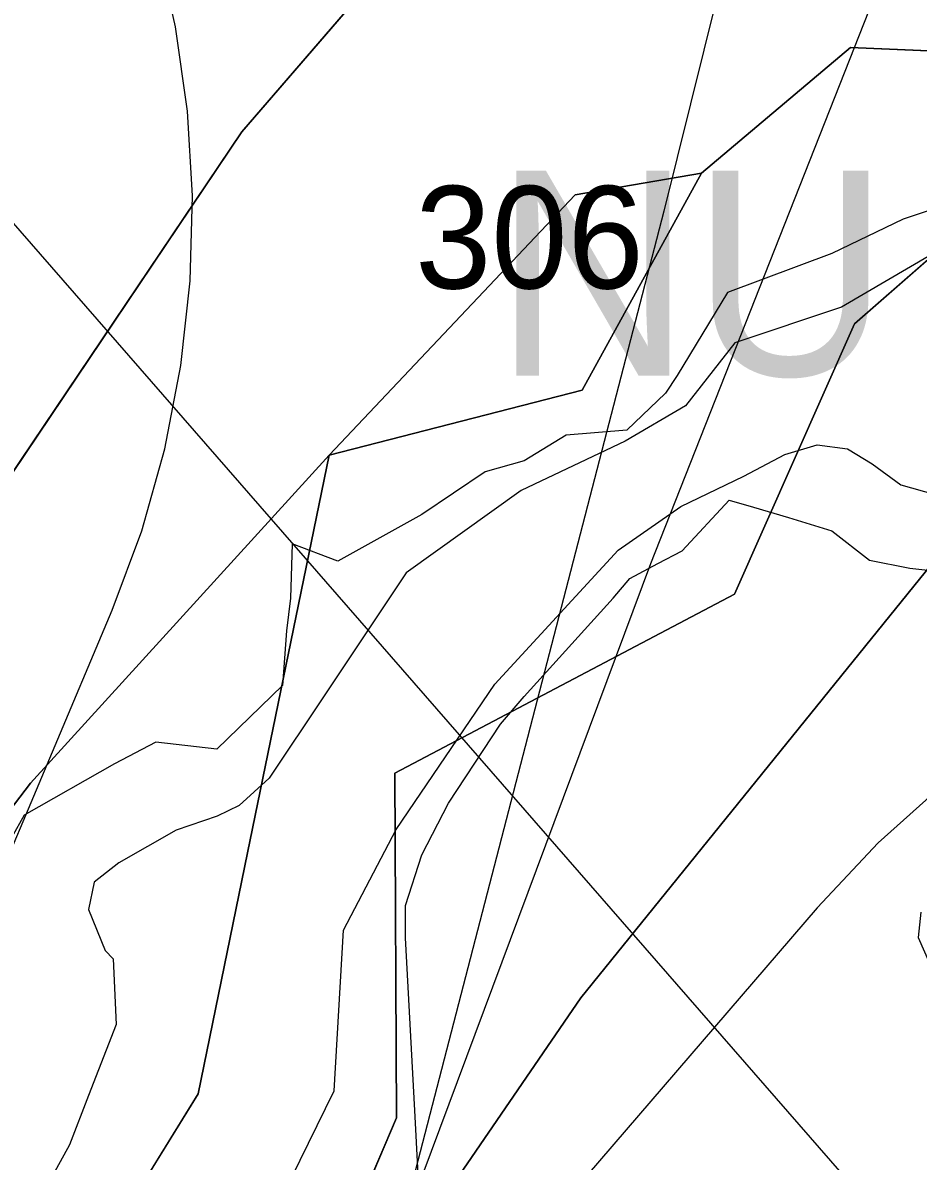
# Model space of a CAD drawing. Extents: x -690419 to -685080, y -987825 to -981190.
# Drawn here: x -686744.5 to -686700.8, y -986797.5 to -986741.9 of the extents above; entities that cross this region are included whole.
import ezdxf

# ---------------------------------------------------------------- set-up
doc = ezdxf.new("R2010")
doc.units = 0
for name, color, linetype in [('_Polohopis reambulance', 7, 'Continuous'), ('BPEJ (S) - hranice', 7, 'Continuous'), ('BPEJ I-II ochrana', 7, 'Continuous'), ('Elektro VN 35 nadzemní (S)', 7, 'Continuous'), ('Elektro VVN 400 nadzemni (S)', 7, 'Continuous'), ('OP lesa 50 m (S)', 7, 'Continuous'), ('OP silnic (S)', 7, 'Continuous'), ('Plochy přírodní všeobecné NU (S)', 7, 'Continuous'), ('Plochy veřejná prostranství všeobecná PU (S)', 7, 'Continuous'), ('Plochy vodní a vodnich toku WT (S)', 7, 'Continuous'), ('Plochy zemědělské všeobecné AU (S)', 7, 'Continuous'), ('Regulacni bloky_ID', 7, 'Continuous'), ('Regulační bloky STABILIZOVANÉ (S)', 7, 'Continuous'), ('Regulační bloky STABILIZOVANÉ (S) TIS', 7, 'Continuous'), ('Regulační kódy STABILIZOVANÉ (S)', 7, 'Continuous'), ('USES LBC (S)', 7, 'Continuous'), ('USES_ŠRAFY (S)', 7, 'Continuous'), ('Záplavové území aktivní zóna (S)', 7, 'Continuous'), ('Záplavové území Q100 (S)', 7, 'Continuous')]:
    doc.layers.add(name, color=color, linetype=linetype)

msp = doc.modelspace()

# ---------------------------------------------------------------- linework, layer by layer
at = {"layer": '_Polohopis reambulance'}
msp.add_line((-686704.08, -986743.13), (-686689.2, -986743.77), dxfattribs=at)
at = {"layer": 'BPEJ (S) - hranice'}
for points in [[(-686677.01, -986738.3), (-686697.75, -986765.41), (-686717.24, -986789.51), (-686730.35, -986808.65), (-686739.56, -986827.08), (-686753.21, -986859.86), (-686759.94, -986883.25), (-686764.9, -986894.24), (-686776.6, -986917.98), (-686793.43, -986949.35)], [(-686793.43, -986949.35), (-686776.6, -986917.98), (-686764.9, -986894.24), (-686759.94, -986883.25), (-686753.21, -986859.86), (-686739.56, -986827.08), (-686730.35, -986808.65), (-686717.24, -986789.51), (-686697.75, -986765.41), (-686677.01, -986738.3)]]:
    msp.add_lwpolyline(points, dxfattribs=at)
at = {"layer": 'BPEJ I-II ochrana'}
for p, q in [((-686733.78, -986747.24), (-686727.37, -986739.81)), ((-686689.2, -986743.77), (-686703.89, -986756.61)), ((-686746.86, -986766.67), (-686733.78, -986747.24)), ((-686711.36, -986749.26), (-686717.52, -986750.32)), ((-686717.17, -986759.86), (-686711.36, -986749.26)), ((-686717.52, -986750.32), (-686729.52, -986763.02)), ((-686703.89, -986756.61), (-686709.75, -986769.81)), ((-686729.52, -986763.02), (-686717.17, -986759.86)), ((-686729.52, -986763.02), (-686744.09, -986779.03)), ((-686733.5, -986782.43), (-686729.52, -986763.02)), ((-686709.75, -986769.81), (-686726.31, -986778.54)), ((-686726.31, -986778.54), (-686726.23, -986795.36)), ((-686744.09, -986779.03), (-686753.13, -986790.87)), ((-686735.91, -986794.19), (-686733.5, -986782.43)), ((-686742.42, -986804.71), (-686735.91, -986794.19)), ((-686726.23, -986795.36), (-686759.68, -986873.58))]:
    msp.add_line(p, q, dxfattribs=at)
msp.add_lwpolyline([(-686763.198, -986890.47), (-686759.94, -986883.25), (-686753.21, -986859.86), (-686739.56, -986827.08), (-686730.35, -986808.65), (-686717.24, -986789.51), (-686697.75, -986765.41), (-686683.479, -986746.755)], dxfattribs=at)
at = {"layer": 'Elektro VN 35 nadzemní (S)'}
msp.add_lwpolyline([(-686625.761, -986312.289), (-686630.412, -986362.958), (-686639.096, -986458.201), (-686656.146, -986524.799), (-686674.835, -986598.351), (-686694.988, -986677.835), (-686713.188, -986751.115), (-686736.738, -986842.052), (-686762.34, -986942.305), (-686789.092, -987049.218)], dxfattribs=at)
at = {"layer": 'Elektro VVN 400 nadzemni (S)'}
msp.add_lwpolyline([(-686303.104, -987432.399), (-686361.36, -987300.37), (-686458.04, -987080.96), (-686634.42, -986878.44), (-686909.21, -986563.31), (-687045.05, -986407.26), (-687237.8, -986185.61), (-687434.12, -985960.11), (-687621.89, -985744.65), (-687746.83, -985469.6), (-687867.63, -985204.14), (-688108.14, -985080.76), (-688335.66, -984963.93), (-688541.23, -984858.38), (-688560.997, -984848.228)], dxfattribs=at)
at = {"layer": 'OP lesa 50 m (S)'}
for points in [[(-686791.098, -986879.165), (-686763.028, -986824.605), (-686761.413, -986821.145), (-686740.113, -986770.595), (-686738.662, -986766.71), (-686737.539, -986762.718), (-686736.75, -986758.646), (-686736.301, -986754.523), (-686736.196, -986750.377), (-686736.434, -986746.236), (-686737.015, -986742.13), (-686737.934, -986738.085)], [(-686699.486, -986779.031), (-686702.733, -986781.936), (-686705.714, -986785.113), (-686716.934, -986798.163), (-686719.329, -986801.175), (-686721.484, -986804.362), (-686723.389, -986807.706), (-686725.03, -986811.186), (-686733.53, -986831.166), (-686735.086, -986835.327), (-686736.266, -986839.609), (-686737.062, -986843.979), (-686737.466, -986848.403), (-686737.476, -986852.845), (-686737.093, -986857.27)]]:
    msp.add_lwpolyline(points, dxfattribs=at)
at = {"layer": 'OP silnic (S)'}
msp.add_lwpolyline([(-686839.143, -987225.072), (-686789.328, -987012.802), (-686775.206, -986952.086), (-686763.039, -986907.215), (-686749.805, -986864.677), (-686713.831, -986768.318), (-686683.763, -986692.133)], dxfattribs=at)
at = {"layer": 'Plochy přírodní všeobecné NU (S)'}
msp.add_lwpolyline([(-686759.68, -986873.58), (-686726.23, -986795.36), (-686726.31, -986778.54), (-686709.75, -986769.81), (-686703.89, -986756.61), (-686689.2, -986743.77), (-686687.59, -986743.78), (-686683.45, -986743.82), (-686683.49, -986747.92), (-686678.49, -986747.97), (-686668.93, -986748.08), (-686664.55, -986748.07), (-686658.98, -986750.76), (-686655.23, -986756.09), (-686647.278, -986782.27), (-686647.28, -986782.27), (-686662.92, -986781.9), (-686674.64, -986806.58), (-686671.68, -986816.66), (-686681.76, -986829.17), (-686691.17, -986852.38), (-686684.89, -986866.29)], dxfattribs=at)
for points in [[(-686711.36, -986749.26), (-686717.17, -986759.86), (-686729.52, -986763.02), (-686717.52, -986750.32)], [(-686729.52, -986763.02), (-686733.5, -986782.43), (-686735.91, -986794.19), (-686742.42, -986804.71), (-686751.67, -986831.15), (-686767.87, -986867.79), (-686787.49, -986883.95), (-686769.41, -986831.37), (-686761.2, -986809.89), (-686762.7, -986809.33), (-686758.03, -986800.32), (-686753.13, -986790.87), (-686744.09, -986779.03)]]:
    msp.add_lwpolyline(points, close=True, dxfattribs=at)
at = {"layer": 'Plochy veřejná prostranství všeobecná PU (S)'}
for points in [[(-686814.9, -986951.63), (-686801.82, -986899.41), (-686788.05, -986855.4), (-686772.2, -986813.54), (-686765.69, -986796.81), (-686761.6, -986786.29), (-686750.49, -986773.99), (-686749.26, -986772.42), (-686751.34, -986770.78), (-686747.64, -986766.06), (-686746.86, -986766.67), (-686733.78, -986747.24), (-686727.37, -986739.81)], [(-686627.53, -986821.49), (-686636.32, -986817.75), (-686646.86, -986802.16), (-686645.96, -986786.61), (-686655.23, -986756.09), (-686658.98, -986750.76), (-686664.55, -986748.07), (-686668.93, -986748.08), (-686678.49, -986747.97), (-686683.49, -986747.92), (-686683.45, -986743.82), (-686687.59, -986743.78), (-686689.2, -986743.77), (-686704.08, -986743.13), (-686711.36, -986749.26), (-686717.52, -986750.32), (-686729.52, -986763.02), (-686744.09, -986779.03), (-686753.13, -986790.87), (-686758.03, -986800.32), (-686762.7, -986809.33), (-686761.2, -986809.89), (-686769.41, -986831.37), (-686787.49, -986883.95)]]:
    msp.add_lwpolyline(points, dxfattribs=at)
at = {"layer": 'Plochy vodní a vodnich toku WT (S)'}
for p, q in [((-686711.36, -986749.26), (-686704.08, -986743.13)), ((-686704.08, -986743.13), (-686689.2, -986743.77)), ((-686689.2, -986743.77), (-686703.89, -986756.61)), ((-686717.17, -986759.86), (-686711.36, -986749.26)), ((-686703.89, -986756.61), (-686709.75, -986769.81)), ((-686729.52, -986763.02), (-686717.17, -986759.86)), ((-686733.5, -986782.43), (-686729.52, -986763.02)), ((-686709.75, -986769.81), (-686726.31, -986778.54)), ((-686726.31, -986778.54), (-686726.23, -986795.36)), ((-686735.91, -986794.19), (-686733.5, -986782.43)), ((-686742.42, -986804.71), (-686735.91, -986794.19)), ((-686726.23, -986795.36), (-686759.68, -986873.58))]:
    msp.add_line(p, q, dxfattribs=at)
at = {"layer": 'Plochy zemědělské všeobecné AU (S)'}
msp.add_lwpolyline([(-686761.6, -986786.29), (-686745.98, -986743.92), (-686724.72, -986686.27), (-686708.31, -986689.18), (-686699.22, -986690.7), (-686691.858, -986693.731), (-686694.09, -986718.08), (-686695.12, -986729.87), (-686695.34, -986731.61), (-686715.33, -986733.13), (-686722.22, -986736.95), (-686727.37, -986739.81), (-686733.78, -986747.24), (-686746.86, -986766.67), (-686747.64, -986766.06), (-686751.34, -986770.78), (-686749.26, -986772.42), (-686750.49, -986773.99)], close=True, dxfattribs=at)
at = {"layer": 'Regulační bloky STABILIZOVANÉ (S)'}
for p, q in [((-686711.36, -986749.26), (-686704.08, -986743.13)), ((-686704.08, -986743.13), (-686689.2, -986743.77)), ((-686689.2, -986743.77), (-686703.89, -986756.61)), ((-686717.17, -986759.86), (-686711.36, -986749.26)), ((-686703.89, -986756.61), (-686709.75, -986769.81)), ((-686729.52, -986763.02), (-686717.17, -986759.86)), ((-686733.5, -986782.43), (-686729.52, -986763.02)), ((-686709.75, -986769.81), (-686726.31, -986778.54)), ((-686726.31, -986778.54), (-686726.23, -986795.36)), ((-686735.91, -986794.19), (-686733.5, -986782.43)), ((-686742.42, -986804.71), (-686735.91, -986794.19)), ((-686726.23, -986795.36), (-686759.68, -986873.58))]:
    msp.add_line(p, q, dxfattribs=at)
for points in [[(-686761.6, -986786.29), (-686745.98, -986743.92), (-686724.72, -986686.27), (-686708.31, -986689.18), (-686699.22, -986690.7), (-686691.858, -986693.731), (-686694.09, -986718.08), (-686695.12, -986729.87), (-686695.34, -986731.61), (-686715.33, -986733.13), (-686722.22, -986736.95), (-686727.37, -986739.81), (-686733.78, -986747.24), (-686746.86, -986766.67), (-686747.64, -986766.06), (-686751.34, -986770.78), (-686749.26, -986772.42), (-686750.49, -986773.99)], [(-686711.36, -986749.26), (-686717.17, -986759.86), (-686729.52, -986763.02), (-686717.52, -986750.32)], [(-686729.52, -986763.02), (-686733.5, -986782.43), (-686735.91, -986794.19), (-686742.42, -986804.71), (-686751.67, -986831.15), (-686767.87, -986867.79), (-686787.49, -986883.95), (-686769.41, -986831.37), (-686761.2, -986809.89), (-686762.7, -986809.33), (-686758.03, -986800.32), (-686753.13, -986790.87), (-686744.09, -986779.03)]]:
    msp.add_lwpolyline(points, close=True, dxfattribs=at)
for points in [[(-686814.9, -986951.63), (-686801.82, -986899.41), (-686788.05, -986855.4), (-686772.2, -986813.54), (-686765.69, -986796.81), (-686761.6, -986786.29), (-686750.49, -986773.99), (-686749.26, -986772.42), (-686751.34, -986770.78), (-686747.64, -986766.06), (-686746.86, -986766.67), (-686733.78, -986747.24), (-686727.37, -986739.81)], [(-686627.53, -986821.49), (-686636.32, -986817.75), (-686646.86, -986802.16), (-686645.96, -986786.61), (-686655.23, -986756.09), (-686658.98, -986750.76), (-686664.55, -986748.07), (-686668.93, -986748.08), (-686678.49, -986747.97), (-686683.49, -986747.92), (-686683.45, -986743.82), (-686687.59, -986743.78), (-686689.2, -986743.77), (-686704.08, -986743.13), (-686711.36, -986749.26), (-686717.52, -986750.32), (-686729.52, -986763.02), (-686744.09, -986779.03), (-686753.13, -986790.87), (-686758.03, -986800.32), (-686762.7, -986809.33), (-686761.2, -986809.89), (-686769.41, -986831.37), (-686787.49, -986883.95)], [(-686759.68, -986873.58), (-686726.23, -986795.36), (-686726.31, -986778.54), (-686709.75, -986769.81), (-686703.89, -986756.61), (-686689.2, -986743.77), (-686687.59, -986743.78), (-686683.45, -986743.82), (-686683.49, -986747.92), (-686678.49, -986747.97), (-686668.93, -986748.08), (-686664.55, -986748.07), (-686658.98, -986750.76), (-686655.23, -986756.09), (-686647.278, -986782.27), (-686647.28, -986782.27), (-686662.92, -986781.9), (-686674.64, -986806.58), (-686671.68, -986816.66), (-686681.76, -986829.17), (-686691.17, -986852.38), (-686684.89, -986866.29)]]:
    msp.add_lwpolyline(points, dxfattribs=at)
at = {"layer": 'Regulační bloky STABILIZOVANÉ (S) TIS'}
for p, q in [((-686711.36, -986749.26), (-686717.17, -986759.86)), ((-686717.17, -986759.86), (-686729.52, -986763.02)), ((-686729.52, -986763.02), (-686733.5, -986782.43)), ((-686726.31, -986778.54), (-686709.75, -986769.81)), ((-686733.5, -986782.43), (-686735.91, -986794.19))]:
    msp.add_line(p, q, dxfattribs=at)
for points in [[(-686689.2, -986743.77), (-686704.08, -986743.13), (-686711.36, -986749.26)], [(-686709.75, -986769.81), (-686703.89, -986756.61), (-686689.2, -986743.77)], [(-686809.41, -987001.23), (-686789.66, -986963.46), (-686793.02, -986941.76), (-686776.16, -986905.04), (-686764.69, -986897.63), (-686759.68, -986873.58), (-686726.23, -986795.36), (-686726.31, -986778.54)], [(-686735.91, -986794.19), (-686742.42, -986804.71), (-686751.67, -986831.15)]]:
    msp.add_lwpolyline(points, dxfattribs=at)
at = {"layer": 'USES LBC (S)'}
msp.add_lwpolyline([(-686689.2, -986743.77), (-686704.08, -986743.13), (-686711.36, -986749.26), (-686717.52, -986750.32), (-686729.52, -986763.02), (-686744.09, -986779.03), (-686753.13, -986790.87), (-686758.03, -986800.32), (-686762.7, -986809.33), (-686761.2, -986809.89), (-686769.41, -986831.37), (-686787.49, -986883.95)], dxfattribs=at)
at = {"layer": 'USES_ŠRAFY (S)'}
msp.add_lwpolyline([(-686689.2, -986743.77), (-686704.08, -986743.13), (-686711.36, -986749.26), (-686717.52, -986750.32), (-686729.52, -986763.02), (-686744.09, -986779.03), (-686753.13, -986790.87), (-686758.03, -986800.32), (-686762.7, -986809.33), (-686761.2, -986809.89), (-686769.41, -986831.37), (-686787.49, -986883.95)], dxfattribs=at)
at = {"layer": 'Záplavové území aktivní zóna (S)'}
for points in [[(-686699.042, -986752.596), (-686704.519, -986755.802), (-686709.729, -986757.539), (-686712.134, -986760.611), (-686715.073, -986762.348), (-686720.149, -986764.753), (-686725.76, -986768.76), (-686729.768, -986774.772), (-686732.44, -986778.78), (-686733.909, -986780.116), (-686734.978, -986780.65), (-686736.982, -986781.318), (-686739.787, -986782.921), (-686740.99, -986783.856), (-686741.257, -986785.192), (-686740.455, -986787.196), (-686740.055, -986787.597), (-686739.921, -986790.803), (-686741.257, -986794.277), (-686742.192, -986796.681), (-686745.799, -986803.227), (-686755.513, -986823.588), (-686764.971, -986843.466), (-686772.826, -986859.016)], [(-686766.674, -986870.439), (-686746.358, -986829.367), (-686735.509, -986806.744), (-686729.276, -986794.047), (-686728.814, -986786.198), (-686726.247, -986781.288), (-686721.438, -986774.208), (-686715.426, -986767.661), (-686712.353, -986765.524), (-686709.28, -986764.054), (-686707.286, -986762.989), (-686705.709, -986762.525), (-686704.225, -986762.711), (-686703.018, -986763.453), (-686701.627, -986764.473), (-686699.957, -986764.937)]]:
    msp.add_lwpolyline(points, dxfattribs=at)
at = {"layer": 'Záplavové území Q100 (S)'}
for points in [[(-686700, -986750.998), (-686701.515, -986751.515), (-686705, -986753.188), (-686710.088, -986755.088), (-686712.541, -986759.137), (-686713.104, -986760), (-686715, -986761.804), (-686717.952, -986762.048), (-686720, -986763.307), (-686721.916, -986763.832), (-686725, -986765.92), (-686729.102, -986768.204), (-686731.322, -986767.356), (-686731.4, -986770), (-686731.598, -986771.598), (-686731.791, -986774.268), (-686735, -986777.375), (-686737.973, -986777.027), (-686740, -986778.088), (-686744.405, -986780.595), (-686745, -986781.67)], [(-686743.225, -986858.225), (-686742.584, -986856.292), (-686741.563, -986848.562), (-686733.603, -986825.863), (-686724.813, -986804.944), (-686725.343, -986795), (-686725.792, -986786.583), (-686725.79, -986785), (-686725, -986782.526), (-686723.703, -986780), (-686721.159, -986776.159), (-686720, -986774.799), (-686715.658, -986770), (-686714.844, -986769.04), (-686713.477, -986768.311), (-686712.298, -986767.701), (-686710, -986765.22), (-686708.81, -986765.559), (-686707.102, -986766.064), (-686705, -986766.712), (-686703.148, -986768.148), (-686701.194, -986768.54), (-686699.146, -986768.76)], [(-686700.65, -986785.325), (-686700.784, -986786.569), (-686697.057, -986795)]]:
    msp.add_lwpolyline(points, dxfattribs=at)

# ---------------------------------------------------------------- texts
at = {"layer": 'Regulacni bloky_ID'}
msp.add_text('306', height=5, dxfattribs=at).set_placement((-686725.325, -986754.89))
at = {"layer": 'Regulační kódy STABILIZOVANÉ (S)'}
msp.add_text('NU', height=10, dxfattribs=at).set_placement((-686721.49, -986759.14))

doc.saveas('drawing.dxf')
